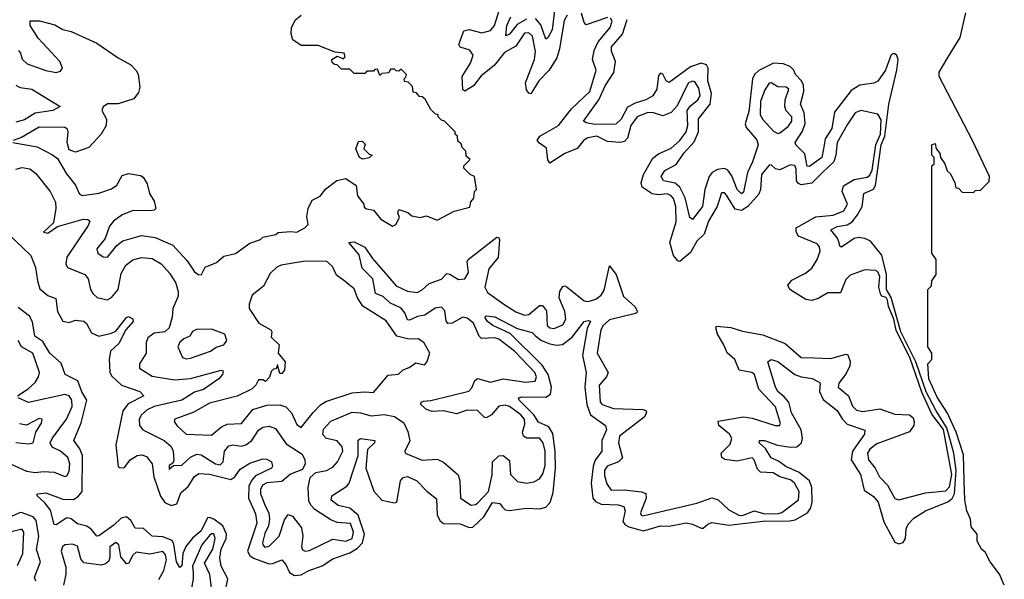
# Model space of a CAD drawing. Extents: x 2494118 to 2687960, y 757339 to 915227.
# Tile 347 of 364: x 2658453 to 2663080, y 880183 to 882812. Entities that reach past the tile are written whole.
import ezdxf

# ---------------------------------------------------------------- set-up
doc = ezdxf.new("R2010")
doc.units = 0

msp = doc.modelspace()

# ---------------------------------------------------------------- linework, layer by layer
at = {"layer": '0CON20XD'}
for points in [[(2661025, 882832.9), (2661011.3, 882808.6), (2660989.3, 882675), (2660976.4, 882633.6), (2660940.4, 882575), (2660892.5, 882525), (2660855, 882463.8), (2660845, 882467.1), (2660835, 882482.1), (2660829.8, 882515), (2660872.4, 882625), (2660876.7, 882663.3), (2660863, 882735), (2660845, 882750.4), (2660825, 882749.1), (2660785, 882687.8), (2660731.4, 882658.6), (2660682.9, 882597.1), (2660621.2, 882548.8), (2660585, 882502), (2660545, 882476.2), (2660535, 882483.3), (2660531.7, 882545), (2660571.9, 882608.1), (2660583.8, 882645), (2660569, 882669), (2660523.5, 882683.5), (2660516.7, 882695), (2660540.7, 882759.3), (2660565, 882766.5), (2660625, 882749.8), (2660665, 882762.1), (2660683.6, 882785), (2660705.5, 882855)], [(2660966.2, 882855), (2660955, 882764.5), (2660935, 882726.7), (2660925, 882720), (2660902.3, 882787.7), (2660877.5, 882817.5)], [(2658420, 882235), (2658535.4, 882215.3), (2658607.4, 882177.4), (2658630, 882160), (2658672.3, 882087.7), (2658715.5, 882035), (2658732.5, 881995), (2658746.9, 881986.9), (2658825, 881996.8), (2658885, 882017.7), (2658908.9, 882035), (2658935, 882080), (2658965, 882088.8), (2659020.7, 882080.7), (2659033, 882073), (2659051.7, 882041.7), (2659063.3, 881995), (2659085, 881960), (2659092.5, 881925), (2659085, 881917.5), (2659065, 881914), (2658986.7, 881915), (2658934.4, 881895), (2658893.6, 881865), (2658875, 881842), (2658855.3, 881784.7), (2658815.5, 881735), (2658820, 881715), (2658845, 881697.8), (2658865, 881696.9), (2658908.9, 881751.1), (2658937.5, 881772.5), (2659025, 881797.9), (2659088.8, 881788.8), (2659172.2, 881752.2), (2659239.3, 881679.3), (2659275, 881628), (2659295, 881613.8), (2659307.5, 881615), (2659325, 881650), (2659378.3, 881671.7), (2659411.7, 881701.7), (2659467, 881713), (2659535, 881762.5), (2659585, 881780), (2659595, 881790), (2659657, 881803), (2659668.3, 881811.7), (2659725, 881817.5), (2659755, 881813.8), (2659792.5, 881835), (2659809.3, 881850.7), (2659801.7, 881888.3), (2659808.8, 881925), (2659827.5, 881965), (2659865, 881983.3), (2659892.3, 882017.7), (2659943.9, 882056.1), (2659985, 882066.7), (2660033.8, 882033.8), (2660040, 881985), (2660070, 881945), (2660071.7, 881931.7), (2660083, 881923), (2660115, 881917.5), (2660150, 881875), (2660205, 881842.5), (2660220, 881850), (2660237, 881883), (2660230, 881905), (2660235, 881920), (2660277, 881907), (2660295, 881890), (2660335, 881882.5), (2660365, 881890), (2660415, 881870), (2660495, 881913.3), (2660568.3, 881931.7), (2660573, 881957), (2660587, 881973), (2660590, 882005), (2660600, 882015), (2660590, 882075), (2660570, 882085), (2660540, 882115), (2660540, 882125), (2660570, 882155), (2660551.7, 882171.7), (2660550, 882195), (2660531.7, 882211.7), (2660528.3, 882228.3), (2660511.7, 882241.7), (2660510, 882265), (2660500, 882275), (2660500, 882285), (2660450, 882335), (2660435, 882340), (2660420, 882355), (2660420, 882365), (2660405, 882370), (2660385, 882390), (2660358.3, 882438.3), (2660345, 882450), (2660331.7, 882451.7), (2660318.3, 882468.3), (2660301.7, 882471.7), (2660298.3, 882498.3), (2660278.3, 882518.3), (2660261.7, 882521.7), (2660260, 882535), (2660268.3, 882541.7), (2660270, 882555), (2660245, 882580), (2660235, 882570), (2660221.7, 882571.7), (2660215, 882580), (2660195, 882580), (2660188.3, 882561.7), (2660155, 882560), (2660145, 882550), (2660135, 882580), (2660121.7, 882578.3), (2660115, 882570), (2660085, 882570), (2660075, 882560), (2660025, 882560), (2660005, 882580), (2659965, 882580), (2659945, 882600), (2659931.7, 882601.7), (2659921.7, 882611.7), (2659920, 882625), (2659945, 882640), (2659975, 882627.5), (2659983, 882637), (2659977.5, 882655), (2659935, 882660), (2659855, 882690.8), (2659775, 882691.2), (2659737, 882717), (2659728.6, 882745), (2659730.8, 882775), (2659749.2, 882810.8), (2659775, 882833.3)], [(2658447.2, 882667.2), (2658457.1, 882655), (2658465, 882626.2), (2658488.8, 882605), (2658575, 882572.9), (2658625, 882564), (2658645, 882570), (2658653.8, 882585), (2658641.2, 882615), (2658540, 882725), (2658502.5, 882785), (2658502.5, 882807.5), (2658546.2, 882806.2), (2658617.7, 882787.7), (2658655, 882766.7), (2658695, 882756.7), (2658815, 882701.2), (2658915, 882632.5), (2658975, 882600), (2659002.3, 882572.3), (2659010, 882555), (2659018, 882495), (2659010.6, 882469.4), (2658988.9, 882441.1), (2658915, 882416.9), (2658865, 882416.9), (2658845, 882402), (2658839.4, 882385), (2658861.2, 882345), (2658860, 882315), (2658836.4, 882273.6), (2658778.3, 882211.7), (2658715, 882190), (2658685, 882201.2), (2658676.2, 882235), (2658681.2, 882285), (2658677.3, 882297.3), (2658665, 882305.7), (2658545, 882307.3), (2658461.8, 882258.2), (2658422.5, 882245)], [(2658952.2, 881355), (2658919.2, 881290.8), (2658879.1, 881255), (2658873.7, 881216.3), (2658875.8, 881155.8), (2658885, 881138.5), (2658930.6, 881095), (2659017.1, 881065), (2659035.7, 881045), (2658962.3, 881007.7), (2658937, 880975), (2658905.3, 880815), (2658915, 880712.9), (2658925, 880706.7), (2658945, 880708.9), (2658972.5, 880745), (2659005, 880764), (2659027.3, 880767.3), (2659049.6, 880759.6), (2659075.2, 880725.2), (2659082.6, 880665), (2659115, 880573.7), (2659135, 880544.1), (2659165, 880529.2), (2659192.1, 880537.9), (2659210.1, 880589.9), (2659245, 880619.4), (2659275, 880665.3), (2659295, 880680.6), (2659345, 880676.8), (2659445, 880651.4), (2659464.6, 880665), (2659489.1, 880700.9), (2659535, 880728.7), (2659595, 880748.9), (2659615, 880747.8), (2659635.5, 880735), (2659640.5, 880715), (2659635.5, 880705), (2659561.4, 880668.6), (2659542.5, 880647.5), (2659530, 880620), (2659527.8, 880565), (2659560.3, 880490.3), (2659566.8, 880446.8), (2659523.1, 880315), (2659534.5, 880295), (2659551.9, 880281.9), (2659624.8, 880255.2), (2659643.2, 880256.8), (2659685.3, 880275.3), (2659703.2, 880253.2), (2659720.6, 880215), (2659745, 880200.2), (2659775, 880203.8), (2659807.8, 880222.2), (2659875, 880245.6), (2659925, 880280), (2660005, 880307.6), (2660039.9, 880330.1), (2660063.5, 880355), (2660072.7, 880395), (2660043.7, 880483.7), (2660005, 880517.4), (2659949.4, 880529.4), (2659917.1, 880555), (2659919.2, 880575), (2659989.6, 880620.4), (2660001.8, 880635), (2660043.2, 880765), (2660043.5, 880836.5), (2660055, 880844), (2660122.5, 880835), (2660120, 880825), (2660086.9, 880793.1), (2660079.6, 880705), (2660116.6, 880596.6), (2660155, 880555.6), (2660215, 880542.9), (2660225, 880546.2), (2660241.8, 880645), (2660255, 880661.1), (2660275, 880665.8), (2660319.4, 880645), (2660366.4, 880596.4), (2660411.1, 880561.1), (2660415.4, 880484.6), (2660428.2, 880458.2), (2660445, 880444.8), (2660523.4, 880443.4), (2660565, 880426.4), (2660582.2, 880427.8), (2660634, 880476), (2660675, 880543.5), (2660709.6, 880539.6), (2660722.2, 880522.2), (2660735, 880510), (2660755, 880506.8), (2660835, 880517.3), (2660895.9, 880514.1), (2660925, 880521.2), (2660945.6, 880544.4), (2660959.2, 880590.8), (2660970.4, 880705), (2660970, 880785), (2660958.8, 880868.8), (2660939.4, 880899.4), (2660891.3, 880921.4), (2660869, 880955), (2660799.6, 881025), (2660796.7, 881035), (2660815, 881040.8), (2660925, 881038.4), (2660946.7, 881053.3), (2660952, 881085), (2660936.4, 881145), (2660908.6, 881188.6), (2660758, 881338), (2660676.9, 881375), (2660651.9, 881395), (2660638.8, 881415), (2660645, 881421.2), (2660685, 881416.1), (2660791.4, 881361.4), (2660861.8, 881341.8), (2660877.2, 881327.2), (2660905.2, 881305.1), (2660945, 881289), (2660975, 881283.5), (2661003.7, 881286.3), (2661049.8, 881320.2), (2661105, 881394.2), (2661125, 881399.4), (2661135.4, 881395.4), (2661119.4, 881360.6), (2661098, 881235), (2661114.6, 881155), (2661108.1, 881085), (2661117.6, 881005), (2661135.7, 880955.7), (2661205.5, 880905), (2661210.8, 880885), (2661189.3, 880835), (2661188.2, 880785), (2661157.4, 880742.6), (2661147.2, 880715), (2661137.9, 880635), (2661146.9, 880565), (2661158.5, 880548.5), (2661185, 880536.6), (2661265, 880532.7), (2661291.5, 880525), (2661297.8, 880505), (2661287.9, 880455), (2661298.7, 880438.7), (2661315, 880429.4), (2661385, 880411.5), (2661463.9, 880433.9), (2661505, 880433.5), (2661585, 880448.1), (2661615, 880442.9), (2661655, 880422.9), (2661665, 880423.6), (2661687.2, 880442.8), (2661705, 880449.6), (2661785, 880437.7), (2661945, 880456), (2662072.7, 880457.3), (2662097.3, 880462.7), (2662155.6, 880495), (2662171, 880519), (2662177.6, 880545), (2662175.2, 880615), (2662165.1, 880645.1), (2662115.4, 880685.4), (2662052.6, 880712.6), (2662018.7, 880738.7), (2661985, 880753.4), (2661957, 880797), (2661928, 880825), (2661930, 880835), (2661952.5, 880835), (2662013.5, 880813.5), (2662075, 880803.5), (2662105, 880806.2), (2662127.4, 880825), (2662131.9, 880845), (2662124.6, 880885), (2662079.5, 880965), (2662067.4, 881015), (2662045, 881041), (2662016.1, 881065), (2662005.2, 881085), (2661968, 881205), (2661984.5, 881215.6), (2662015, 881207.1), (2662095, 881145.8), (2662125, 881134.8), (2662177.1, 881127.1), (2662209.7, 881109.7), (2662214.2, 881104.2), (2662211.8, 881065), (2662228.5, 881028.5), (2662295, 880976.8), (2662317.4, 880937.4), (2662341.8, 880911.8), (2662423.8, 880883.8), (2662422.8, 880865), (2662367.3, 880785), (2662360.7, 880745), (2662404.8, 880675), (2662421.7, 880601.7), (2662465, 880572.7), (2662487.1, 880545), (2662513.2, 880453.2), (2662565, 880357.5), (2662585, 880349.8), (2662605, 880356.7), (2662616, 880375), (2662619.4, 880420.6), (2662628.5, 880441.5), (2662655, 880470.7), (2662710, 880505), (2662815, 880546.4), (2662835, 880562.3), (2662846, 880584), (2662854.4, 880695), (2662842.3, 880775), (2662810.1, 880895), (2662759, 880975), (2662713.1, 881063.1), (2662663.5, 881205), (2662594, 881345), (2662547.6, 881507.6), (2662526.5, 881545), (2662525.6, 881615), (2662505, 881706.1), (2662451.4, 881771.4), (2662425, 881784.8), (2662395, 881789.1), (2662375, 881784.4), (2662315, 881743.1), (2662307.8, 881747.8), (2662303.6, 881763.6), (2662296.3, 881786.3), (2662265.5, 881825), (2662295, 881840.7), (2662341.6, 881848.4), (2662365, 881862.7), (2662390.8, 881895), (2662411.5, 881935), (2662419.7, 881995), (2662464.6, 882015.4), (2662475, 882032.8), (2662501.8, 882225), (2662518.7, 882265), (2662537.8, 882415), (2662574.5, 882574.5), (2662580.6, 882625), (2662575, 882643.3), (2662565, 882652.5), (2662555, 882652.5), (2662546.4, 882643.6), (2662521.4, 882575), (2662486, 882524), (2662466.3, 882513.7), (2662400.4, 882505), (2662361.1, 882478.9), (2662282.1, 882377.9), (2662268.9, 882301.1), (2662238, 882251.9), (2662231, 882205), (2662222.8, 882165), (2662165, 882121.9), (2662154.2, 882124.2), (2662142.5, 882182.5), (2662099.6, 882225), (2662097.2, 882235), (2662131.1, 882288.9), (2662143.7, 882325), (2662139.7, 882375), (2662122.9, 882415), (2662138.6, 882475), (2662135.9, 882505.9), (2662125.9, 882525.9), (2662098.8, 882555), (2662091, 882575), (2662072.9, 882592.9), (2662041.1, 882605), (2661995, 882607.6), (2661926, 882574), (2661906.7, 882555), (2661897.4, 882535), (2661878.8, 882381.2), (2661862.1, 882322.1), (2661867.5, 882305), (2661917.4, 882247.4), (2661922.8, 882225), (2661896.5, 882145), (2661873, 882095), (2661855, 882001.8), (2661845, 881994.7), (2661825, 882013.8), (2661798.8, 882078.8), (2661781.1, 882105), (2661765, 882113.4), (2661732.1, 882107.9), (2661707.3, 882095), (2661692.7, 882075), (2661672.1, 882015), (2661662, 881935), (2661615, 881873.3), (2661602.7, 881882.7), (2661580.8, 881975), (2661554.9, 882024.9), (2661533.6, 882043.6), (2661478.6, 882055), (2661467.3, 882075), (2661485, 882103.4), (2661538.6, 882131.4), (2661574, 882185), (2661622, 882238), (2661642.8, 882285), (2661643.3, 882346.7), (2661698.2, 882415), (2661703.2, 882465), (2661686.5, 882525), (2661689, 882585), (2661679.7, 882599.8), (2661655, 882608.4), (2661605, 882591.3), (2661505, 882517.1), (2661490.6, 882525), (2661475.9, 882555.9), (2661465, 882560.6), (2661455, 882550), (2661446.4, 882485), (2661428.4, 882455), (2661395, 882436), (2661345, 882419.3), (2661309.3, 882400.7), (2661279.5, 882345), (2661255, 882321.3), (2661155, 882320.2), (2661115, 882327.3), (2661102.5, 882335), (2661174.8, 882435), (2661205, 882501.2), (2661245, 882564.6), (2661253.1, 882615), (2661233.7, 882665), (2661234.8, 882685), (2661286.4, 882743.6), (2661307.7, 882812.3)], [(2660835, 882814.8), (2660790.2, 882789.8), (2660755, 882743.6), (2660736.7, 882736.7), (2660742.7, 882785), (2660761.1, 882825)], [(2662081.6, 881588.4), (2662145, 881621.1), (2662175, 881644.7), (2662200.4, 881685), (2662214.3, 881725), (2662212, 881745), (2662199.8, 881759.8), (2662112.7, 881795), (2662102, 881815), (2662102.3, 881835), (2662195, 881886.5), (2662275.6, 881894.4), (2662325.6, 881914.4), (2662343, 881945), (2662317.4, 882005), (2662325, 882032.2), (2662375, 882061.4), (2662435, 882071.7), (2662447.8, 882082.3), (2662458.6, 882105), (2662476.2, 882225), (2662497.6, 882275), (2662500.9, 882340.9), (2662485, 882368.2), (2662405, 882385.7), (2662379.2, 882375), (2662341.3, 882318.7), (2662294.4, 882235), (2662288.3, 882175), (2662278.4, 882145), (2662225.6, 882095), (2662175.7, 882044.3), (2662125.6, 882035.6), (2662112.2, 882042.2), (2662104.1, 882055), (2662101.6, 882111.6), (2662095, 882127.9), (2662075, 882130.6), (2662025, 882106.2), (2662005, 882111.1), (2661985, 882130), (2661975, 882128.9), (2661938.8, 882085), (2661934.9, 882015.1), (2661927.2, 881992.8), (2661875.2, 881935), (2661845, 881915.7), (2661815, 881921.3), (2661775, 881987.8), (2661765, 881998.2), (2661750.7, 881999.3), (2661730.4, 881935), (2661689.6, 881865), (2661669.8, 881805), (2661635, 881772.4), (2661605, 881718.8), (2661555, 881675.7), (2661545, 881679), (2661524.9, 881704.9), (2661508.4, 881765), (2661537.9, 881862.1), (2661536.3, 881935), (2661525, 881972.7), (2661515, 881985.2), (2661495, 881993.3), (2661455, 881988.8), (2661425, 881993.5), (2661377.6, 882025), (2661373.1, 882045), (2661385.2, 882085), (2661428.8, 882161.2), (2661455, 882181.3), (2661515, 882208), (2661555.6, 882245), (2661585.5, 882285), (2661593.2, 882315), (2661590.4, 882385), (2661604.2, 882405.8), (2661639.5, 882435), (2661650, 882455), (2661645, 882490), (2661625, 882520), (2661615, 882522.9), (2661595, 882513.8), (2661543.1, 882406.9), (2661513.7, 882376.3), (2661475, 882360.2), (2661432, 882375), (2661405, 882376.8), (2661355, 882356.4), (2661325.2, 882315), (2661309.1, 882255), (2661295, 882239.1), (2661275, 882235.2), (2661215, 882240.4), (2661165, 882264.8), (2661123.5, 882256.6), (2661103.8, 882246.2), (2661073.3, 882206.7), (2661015, 882183.8), (2660945, 882137.8), (2660935, 882153.3), (2660928.2, 882208.2), (2660895, 882232.5), (2660884.6, 882245), (2660897.1, 882265), (2660985, 882315.3), (2661046.6, 882393.4), (2661131.6, 882475), (2661161.3, 882575), (2661145.5, 882625), (2661152.4, 882667.6), (2661171.9, 882708.1), (2661228.4, 882775), (2661236.5, 882805), (2661229.4, 882819.4)], [(2661215, 882822), (2661115, 882787.7), (2661105, 882798.6), (2661093, 882843)], [(2663080, 880155), (2663057.3, 880207.3), (2663013.3, 880265), (2662990, 880310), (2662972.5, 880325), (2662953, 880363), (2662952.5, 880395), (2662925, 880430), (2662921.2, 880465), (2662904.5, 880505), (2662894.6, 880555), (2662891.8, 880645), (2662888.1, 880768.1), (2662853.8, 880873.8), (2662813.3, 880963.3), (2662765, 881038), (2662724.6, 881125.3), (2662720, 881195), (2662740, 881215), (2662740, 881245), (2662720, 881275), (2662720, 881545), (2662738.3, 881561.7), (2662740, 881585), (2662760, 881615), (2662760, 881685), (2662740, 881715), (2662740, 882125), (2662750, 882135), (2662750, 882165), (2662740, 882175), (2662740, 882225), (2662755, 882230), (2662760, 882205), (2662777.5, 882185), (2662780, 882165), (2662800, 882135), (2662811.7, 882101.7), (2662825, 882090), (2662847, 882047), (2662851.7, 882021.7), (2662865, 882020), (2662881.7, 882001.7), (2662935, 882000), (2662945, 882010), (2662968.3, 882011.7), (2663008.3, 882051.7), (2663010, 882075), (2662931.2, 882245), (2662773.8, 882545), (2662774.3, 882565), (2662814.2, 882635), (2662871.8, 882728.2), (2662899.5, 882845)], [(2658435, 882503.9), (2658455, 882494.1), (2658510.6, 882485), (2658642.5, 882405), (2658608.8, 882385), (2658525, 882373), (2658475, 882341), (2658435, 882330)], [(2662015, 882277.5), (2662025, 882280.7), (2662065, 882310.2), (2662082.2, 882335), (2662081.1, 882355), (2662054.3, 882384.3), (2662048, 882405), (2662050.4, 882435), (2662066.7, 882485), (2662055, 882494.6), (2662015, 882496.2), (2661985, 882515.7), (2661975, 882514.2), (2661955, 882483.1), (2661935, 882427.1), (2661933.3, 882365), (2661945, 882342.9), (2661995, 882288.4), (2662015, 882277.5)], [(2660065, 882157.5), (2660050, 882165), (2660032.5, 882205), (2660045, 882240), (2660061.7, 882241.7), (2660077, 882227), (2660070, 882205), (2660095, 882180), (2660110, 882175), (2660095, 882162.5), (2660065, 882157.5)], [(2658435, 882110), (2658465, 882117.1), (2658500.7, 882110.7), (2658529.1, 882089.1), (2658595.6, 882005.6), (2658621.2, 881955), (2658623.2, 881925), (2658611.5, 881858.5), (2658565, 881813.8), (2658585, 881809.4), (2658630.2, 881839.8), (2658751.2, 881875), (2658773.8, 881873.8), (2658782.5, 881865), (2658775.3, 881845), (2658674.3, 881695.7), (2658669.1, 881665), (2658677.4, 881647.4), (2658759.6, 881615), (2658775.3, 881595), (2658785.2, 881545.2), (2658796, 881526), (2658817.7, 881507.7), (2658863.8, 881496.2), (2658885, 881506.8), (2658915, 881544.6), (2658929.3, 881619.3), (2658951.3, 881658.6), (2658985, 881684.2), (2659025, 881695.3), (2659075, 881689.7), (2659117.1, 881665), (2659159, 881619), (2659186.1, 881575), (2659197.9, 881535), (2659197.3, 881512.7), (2659173.2, 881455), (2659170, 881415), (2659154.8, 881365), (2659135.3, 881345), (2659085, 881339.8), (2659055, 881317.3), (2659048, 881295), (2659047.5, 881245), (2659016.5, 881195), (2659015.6, 881175), (2659075, 881136.8), (2659180.7, 881120.7), (2659255, 881126.4), (2659395, 881163.9), (2659405.9, 881165.9), (2659409.8, 881159.8), (2659406.2, 881145), (2659389.1, 881125), (2659317, 881075), (2659275, 881062.1), (2659215, 881024.6), (2659084.7, 880995.3), (2659051.2, 880978.8), (2659024.7, 880955), (2659014.3, 880935), (2659015.2, 880905.2), (2659032.1, 880885), (2659131.5, 880835), (2659165, 880807.3), (2659173.8, 880785), (2659176.9, 880743.1), (2659172, 880728), (2659155, 880718), (2659155, 880701.2), (2659175, 880717.5), (2659215, 880719.1), (2659255, 880757.1), (2659285, 880770.7), (2659305, 880767.6), (2659372.3, 880725), (2659395, 880720.5), (2659408.7, 880735), (2659416.1, 880785), (2659435, 880810.6), (2659455, 880814.2), (2659495, 880808.2), (2659515, 880815.2), (2659544.1, 880835.9), (2659575, 880884.1), (2659595, 880897.9), (2659625, 880902.1), (2659655, 880891.5), (2659705, 880819.5), (2659780.2, 880770.2), (2659793.2, 880745), (2659794.3, 880725), (2659781.7, 880698.3), (2659725, 880676.4), (2659685, 880642.2), (2659615, 880636), (2659594.4, 880625), (2659584.1, 880605), (2659584.1, 880585), (2659605, 880533.5), (2659623.3, 880493.3), (2659626.5, 880465), (2659622, 880435), (2659605, 880398.6), (2659594.2, 880355), (2659595, 880344.3), (2659604.8, 880334.8), (2659625, 880338.9), (2659672.7, 880385), (2659697.7, 880462.3), (2659715, 880488), (2659735, 880479.2), (2659777.9, 880425), (2659783.5, 880385), (2659777.3, 880335), (2659782.2, 880322.2), (2659794.2, 880315), (2659815, 880318.8), (2659925, 880372.1), (2659985, 880362), (2660015.6, 880375), (2660022.1, 880405), (2660007.1, 880445), (2659945, 880450), (2659915, 880461.8), (2659840.4, 880510.4), (2659821.3, 880531.3), (2659812.4, 880552.4), (2659808.1, 880615), (2659818.3, 880661.7), (2659844.3, 880685), (2659895.4, 880694.6), (2659925, 880709.8), (2659945.7, 880734.3), (2659971, 880785), (2659968.1, 880805), (2659945, 880834.3), (2659894.1, 880844.1), (2659877.3, 880862.7), (2659881.3, 880888.7), (2659915, 880925.3), (2660015, 880968.3), (2660055, 880965.7), (2660105, 880951.1), (2660165, 880957.7), (2660215, 880948), (2660258.7, 880918.7), (2660277.7, 880877.7), (2660285.8, 880834.2), (2660262.2, 880785), (2660264.4, 880775), (2660345, 880742.3), (2660415, 880748.2), (2660445, 880733.9), (2660513.3, 880673.3), (2660520.6, 880645), (2660523.7, 880563.7), (2660575, 880531.6), (2660595, 880533.8), (2660605, 880541.4), (2660655.7, 880595), (2660673.4, 880673.4), (2660675.3, 880735), (2660705, 880763.2), (2660725, 880764.6), (2660755, 880740.6), (2660759.5, 880675), (2660792.2, 880642.2), (2660835, 880634.1), (2660868.5, 880641.5), (2660895, 880655.4), (2660911.2, 880678.9), (2660922.2, 880717.8), (2660922.3, 880785), (2660913.6, 880825), (2660895, 880846.5), (2660835.8, 880845.8), (2660820.3, 880855), (2660815.2, 880875), (2660827.5, 880912.5), (2660824.6, 880935), (2660808.4, 880955), (2660755, 880995.4), (2660735, 881001.9), (2660705, 880996.2), (2660669.6, 880955), (2660645, 880942), (2660635, 880944.7), (2660605, 880976.1), (2660555, 880978.3), (2660505, 880959.8), (2660445, 880974.7), (2660392, 880972), (2660365, 880980.5), (2660338.2, 881005), (2660340, 881015), (2660349.8, 881020.2), (2660385, 881022.7), (2660562.9, 881067.1), (2660578, 881082), (2660592.2, 881117.8), (2660605, 881126.2), (2660665, 881109.8), (2660725, 881124.3), (2660831.2, 881108.8), (2660875, 881113.7), (2660882.3, 881135), (2660873.3, 881155), (2660810.7, 881220.7), (2660778.2, 881255), (2660705, 881311.5), (2660685, 881317), (2660623.3, 881315), (2660612.4, 881325), (2660585.7, 881385.7), (2660555, 881410.3), (2660535, 881415.2), (2660485, 881386.4), (2660465, 881385.4), (2660457.7, 881397.7), (2660451.5, 881445), (2660435, 881461.7), (2660405, 881456.3), (2660356.3, 881423.7), (2660322.2, 881417.8), (2660285, 881400.5), (2660275, 881402.5), (2660262.7, 881435), (2660246.3, 881456.3), (2660191.6, 881481.6), (2660161, 881511), (2660125.2, 881525.2), (2660112.6, 881595), (2660063, 881645), (2660047.7, 881707.7), (2659999.4, 881765), (2660025, 881767.9), (2660075, 881743.2), (2660110.4, 881690.4), (2660221.5, 881561.5), (2660275, 881537.3), (2660320.7, 881530.7), (2660345, 881542.4), (2660376.5, 881573.4), (2660435, 881592.7), (2660460.1, 881619.9), (2660475, 881617.3), (2660515, 881590.9), (2660545, 881594), (2660561.3, 881625), (2660555.7, 881674.3), (2660560.3, 881685), (2660695, 881790.9), (2660705, 881789.2), (2660707.2, 881777.3), (2660702.1, 881695), (2660658.3, 881641.7), (2660638.5, 881555), (2660651, 881531), (2660727.4, 881475), (2660785, 881440.3), (2660825, 881424.2), (2660845, 881427), (2660895, 881469.1), (2660909, 881469), (2660928.5, 881445), (2660932.4, 881375), (2660945, 881364.3), (2660965, 881361.4), (2661005, 881379.2), (2661019.5, 881405), (2661015, 881441.8), (2660988.7, 881505), (2660990.9, 881535), (2661005, 881558.5), (2661015, 881561.5), (2661025, 881556.2), (2661105, 881491.2), (2661125, 881488.8), (2661161, 881499), (2661185, 881518.2), (2661199, 881541), (2661225, 881655.6), (2661256.5, 881615), (2661291.2, 881511.2), (2661343.4, 881465), (2661354.1, 881445), (2661352.5, 881435), (2661340.4, 881429.7), (2661225, 881402.2), (2661194.9, 881375.1), (2661184.1, 881355), (2661166, 881245), (2661217.9, 881155), (2661211, 881135), (2661175.6, 881095), (2661180, 881015), (2661190.9, 881005), (2661242.9, 880985), (2661381.4, 880981.4), (2661395, 880976.4), (2661399.3, 880965), (2661388.2, 880945), (2661271.5, 880855), (2661266.5, 880825), (2661285.5, 880754.5), (2661266.2, 880735), (2661213.4, 880715), (2661201.2, 880695), (2661201.5, 880671.5), (2661212.3, 880632.3), (2661232.6, 880602.6), (2661293.6, 880603.6), (2661375, 880594.8), (2661395, 880586.2), (2661396.7, 880565), (2661370, 880495), (2661372.7, 880485), (2661381.7, 880481.7), (2661635, 880541), (2661705, 880566), (2661735, 880555.7), (2661785, 880509.7), (2661835, 880483.5), (2661855, 880483.9), (2661905, 880504.7), (2661955, 880491.4), (2662018.4, 880491.6), (2662035, 880497), (2662113.2, 880556.8), (2662115.8, 880595), (2662094.3, 880635), (2662075, 880650.2), (2662025.1, 880665.1), (2661993, 880683.1), (2661935, 880686.9), (2661920.4, 880700.4), (2661905, 880744.6), (2661895, 880753.9), (2661825, 880738.8), (2661766.1, 880746.1), (2661753.3, 880755), (2661750, 880775), (2661791.4, 880818.6), (2661800.2, 880845), (2661787.8, 880865), (2661739.1, 880905), (2661735, 880926.2), (2661855, 880946.3), (2661895, 880940.7), (2662003.7, 880906.3), (2662024.3, 880905.7), (2662028.9, 880915), (2662004.1, 880994.1), (2661925.8, 881075.8), (2661906.8, 881145), (2661894.1, 881154.1), (2661833.4, 881165), (2661813.6, 881215), (2661777.2, 881247.2), (2661762.3, 881285), (2661732.1, 881335), (2661724, 881365), (2661727.3, 881372.7), (2661794.2, 881365.8), (2661849.2, 881349.2), (2661945, 881331.6), (2662050.8, 881290.8), (2662125, 881225.2), (2662186.8, 881223.2), (2662265, 881220.6), (2662335, 881241.4), (2662345, 881237.5), (2662356.2, 881206.2), (2662353.4, 881185), (2662334.1, 881145), (2662302.4, 881105), (2662299.4, 881085), (2662348, 881045), (2662366.5, 880996.6), (2662385, 880977.3), (2662415, 880972.1), (2662495, 880983.8), (2662565, 880959.5), (2662635, 880955.4), (2662651.1, 880941.1), (2662656.7, 880925), (2662654.6, 880905), (2662635, 880876.2), (2662480.2, 880819.8), (2662448.2, 880795), (2662436.6, 880775), (2662442.2, 880745), (2662473.8, 880705), (2662493.8, 880663.9), (2662531.2, 880625), (2662565, 880562.9), (2662585, 880556.8), (2662710.3, 880589.7), (2662805, 880599), (2662822.7, 880617.3), (2662834, 880675), (2662795, 880887.1), (2662739.1, 880959.1), (2662692, 881062), (2662635.4, 881225), (2662572.4, 881352.4), (2662560.2, 881405), (2662535.3, 881465), (2662531.3, 881495), (2662525, 881506.5), (2662503.9, 881513.9), (2662497.6, 881525), (2662490.3, 881555), (2662495.5, 881605), (2662485, 881627.8), (2662475, 881633.4), (2662425, 881636.4), (2662355, 881611.4), (2662335, 881591.4), (2662310.4, 881529.6), (2662250.6, 881529.4), (2662205, 881502.8), (2662175, 881492.9), (2662147.7, 881497.7), (2662071.7, 881545), (2662062.3, 881565), (2662081.6, 881588.4)], [(2658395, 881809.5), (2658505.7, 881705), (2658527.9, 881647.9), (2658535.9, 881585.9), (2658547.9, 881547.9), (2658585, 881517.1), (2658622.4, 881502.4), (2658630.7, 881440.7), (2658655, 881396.2), (2658685, 881389.3), (2658715, 881400), (2658755, 881395.6), (2658767.5, 881385), (2658790.7, 881340.7), (2658825, 881324.7), (2658885, 881338.9), (2658905, 881349.6), (2658955, 881413.8), (2658965, 881418), (2658985, 881406.2), (2658986.9, 881395), (2658952.2, 881355)], [(2659355, 880860), (2659400.8, 880899.2), (2659427.5, 880912.5), (2659495, 880915.8), (2659548.8, 880981.2), (2659615, 881000.9), (2659675, 881002.1), (2659703.4, 880993.4), (2659729.5, 880965), (2659755, 880910.8), (2659775, 880895.8), (2659832.8, 880967.3), (2659867.2, 881002.8), (2659891.8, 881018.2), (2660015, 881058.8), (2660074.5, 881064.4), (2660115, 881061.2), (2660185, 881142.5), (2660233.6, 881146.4), (2660255, 881167.5), (2660282.5, 881177.5), (2660315, 881200), (2660355, 881190), (2660366.2, 881203.8), (2660380, 881245), (2660352.5, 881295), (2660325, 881312.5), (2660281.7, 881311.7), (2660225, 881326), (2660175, 881397.5), (2660065.9, 881465.9), (2660040.8, 881505), (2660025, 881547.5), (2659982, 881582), (2659942.3, 881612.3), (2659923, 881653), (2659895, 881677.5), (2659785, 881676.7), (2659681.7, 881658.3), (2659660.7, 881649.3), (2659630.7, 881619.3), (2659599.3, 881560.7), (2659545, 881517.5), (2659531.2, 881475), (2659531.2, 881455), (2659577, 881387), (2659632.5, 881355), (2659637.5, 881345), (2659635, 881320), (2659672.5, 881285), (2659667.5, 881245), (2659700, 881205), (2659697.5, 881165), (2659685, 881150), (2659675, 881150), (2659665, 881190), (2659658.3, 881171.7), (2659645, 881170), (2659635, 881160), (2659627.5, 881132.5), (2659608.3, 881111.7), (2659595, 881120), (2659575, 881120), (2659562.5, 881095), (2659545, 881077.5), (2659475, 881043.8), (2659345, 881010), (2659271.4, 880968.6), (2659182.5, 880935), (2659178.8, 880925), (2659190.8, 880905), (2659235, 880865.7), (2659355, 880860)], [(2659417.1, 880117.1), (2659431.4, 880185), (2659399.5, 880245), (2659394.2, 880284.2), (2659400.4, 880325), (2659422.8, 880375), (2659425.1, 880395), (2659407.1, 880435), (2659365, 880464.9), (2659345, 880474.1), (2659335, 880472), (2659305, 880411.2), (2659265, 880375.6), (2659233.3, 880336.7), (2659219.7, 880305), (2659215, 880246.7), (2659205, 880238.5), (2659190.4, 880265), (2659178, 880348), (2659169.3, 880365), (2659125, 880382.3), (2659075, 880385.6), (2659035, 880422.3), (2658995, 880422.8), (2658975, 880458.6), (2658955, 880476.7), (2658929.1, 880470.9), (2658895, 880436.8), (2658825, 880387.5), (2658815, 880386.2), (2658788.6, 880418.6), (2658768, 880432), (2658725, 880443.5), (2658695, 880466.7), (2658675, 880472.4), (2658625, 880438.6), (2658615, 880441.2), (2658597.7, 880507.7), (2658571.6, 880541.6), (2658533.8, 880576.2), (2658537.5, 880585), (2658575, 880590), (2658655, 880559.7), (2658705, 880557.6), (2658728.2, 880571.8), (2658746.2, 880595), (2658748.3, 880765), (2658736.2, 880796.2), (2658707, 880835), (2658741.5, 880918.5), (2658768.8, 881025), (2658745, 881063.1), (2658725.9, 881115), (2658666, 881145), (2658648, 881198), (2658594.2, 881245), (2658560.9, 881300.9), (2658524.8, 881324.8), (2658512.8, 881392.8), (2658498.7, 881418.7), (2658445, 881460.5)], [(2659235, 881218.8), (2659255, 881222.5), (2659350, 881255), (2659376.1, 881273.9), (2659412.5, 881285), (2659426.7, 881305), (2659417.5, 881335), (2659355, 881358.8), (2659283.9, 881356.1), (2659265, 881346.7), (2659252.5, 881325), (2659225, 881313.3), (2659205, 881296.7), (2659196.7, 881275), (2659217.5, 881225), (2659235, 881218.8)], [(2658442.5, 881045), (2658492.5, 881077.5), (2658525, 881107.8), (2658541.4, 881135), (2658545.3, 881155), (2658514.2, 881245), (2658461.9, 881275), (2658445.3, 881304.7)], [(2658409.7, 880725), (2658485, 880691.6), (2658525, 880684.2), (2658565, 880689), (2658615, 880685.8), (2658665, 880665.6), (2658675, 880668.6), (2658685, 880688.8), (2658688.3, 880725), (2658678.4, 880755), (2658645, 880785.2), (2658605, 880803.2), (2658596.8, 880825), (2658605, 880844.2), (2658672.8, 880935), (2658700.2, 880995), (2658698.1, 881025), (2658684.8, 881044.8), (2658665, 881050.7), (2658495, 881013.4), (2658445.6, 881035)], [(2658435, 880826.2), (2658495, 880819.2), (2658515.6, 880825), (2658528.6, 880875), (2658555, 880916.7), (2658558.8, 880935), (2658545, 880938.6), (2658485, 880907.1), (2658452.7, 880912.7)], [(2658528.1, 880175), (2658523.1, 880193.1), (2658551, 880265), (2658532.4, 880322.4), (2658543.1, 880385), (2658529.8, 880459.8), (2658515.9, 880475.9), (2658465, 880496.1), (2658455, 880497.3), (2658415, 880478.4)], [(2658441.9, 880248.1), (2658467.8, 880305), (2658472.9, 880405), (2658465, 880417.1), (2658457.6, 880417.6), (2658413.6, 880406.4)], [(2659107.4, 880182.6), (2659131, 880225), (2659142.2, 880275), (2659137.4, 880297.4), (2659125, 880313.4), (2659065, 880300.8), (2658999.9, 880310.1), (2658984.2, 880295.8), (2658965, 880257.1), (2658955, 880255.6), (2658928.7, 880288.7), (2658918.8, 880345), (2658905, 880356.1), (2658876.8, 880335), (2658877.1, 880285), (2658871.1, 880268.9), (2658855.5, 880255), (2658835, 880248.9), (2658755, 880260.2), (2658739.7, 880279.7), (2658725, 880338.2), (2658701.1, 880348.9), (2658665, 880345.3), (2658654.2, 880335), (2658647.7, 880315), (2658669.5, 880239.5), (2658670.5, 880205), (2658659.2, 880155)], [(2659359.4, 880105), (2659346.1, 880205), (2659321.4, 880258.6), (2659360, 880325), (2659371, 880375), (2659365, 880396.1), (2659355, 880397.3), (2659345, 880389.6), (2659308.8, 880345), (2659265.6, 880245), (2659267.4, 880215), (2659268.5, 880185), (2659256.5, 880125)]]:
    msp.add_lwpolyline(points, dxfattribs=at)

doc.saveas('drawing.dxf')
